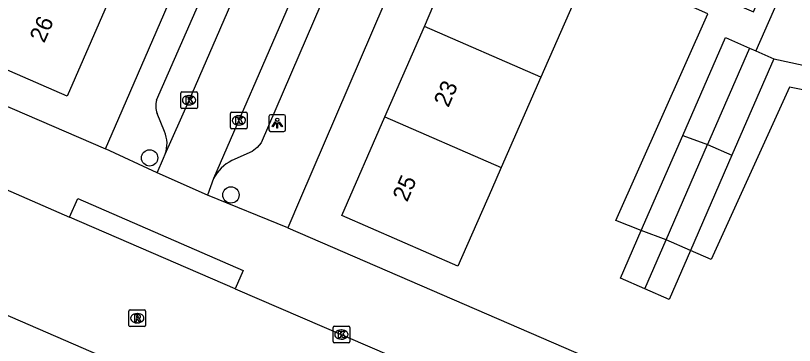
# Model space of a CAD drawing. Extents: x 162812 to 163818, y 381639 to 382470.
# Drawn here: x 163306.17 to 163352.9, y 381979.54 to 381999.34 of the extents above; entities that cross this region are included whole.
import ezdxf

# ---------------------------------------------------------------- set-up
doc = ezdxf.new("R2010")
doc.units = 0
for name, color, linetype in [('IMGEO_Boom', 7, 'Continuous'), ('IMGEO_Kolk', 7, 'Continuous'), ('IMGEO_Lichtpunt', 7, 'Continuous'), ('IMGEO_Pand', 7, 'Continuous'), ('IMGEO_Pand_nummerreeks', 7, 'Continuous'), ('IMGEO_Rijbaan_lokaal_open', 7, 'Continuous'), ('IMGEO_Rioolput', 7, 'Continuous'), ('IMGEO_Voetpad_open', 7, 'Continuous')]:
    doc.layers.add(name, color=color, linetype=linetype)

msp = doc.modelspace()

# ---------------------------------------------------------------- linework, layer by layer
at = {"layer": 'IMGEO_Boom'}
for centre in [(163314.211, 381990.798), (163319.092, 381988.573)]:
    msp.add_circle(centre, 0.489, dxfattribs=at)
at = {"layer": 'IMGEO_Kolk'}
for p, q in [((163316.079, 381993.83), (163316.079, 381994.682)), ((163316.154, 381994.756), (163317.006, 381994.756)), ((163317.08, 381994.682), (163317.08, 381993.83)), ((163316.567, 381994.536), (163316.592, 381994.536)), ((163317.006, 381993.756), (163316.154, 381993.756)), ((163316.59, 381993.976), (163316.565, 381993.976)), ((163319.065, 381992.616), (163319.065, 381993.468)), ((163319.14, 381993.542), (163319.992, 381993.542)), ((163319.553, 381993.322), (163319.578, 381993.322)), ((163320.066, 381993.468), (163320.066, 381992.616)), ((163319.576, 381992.762), (163319.551, 381992.762)), ((163319.992, 381992.542), (163319.14, 381992.542)), ((163325.218, 381979.77), (163325.218, 381980.622)), ((163325.293, 381980.696), (163326.145, 381980.696)), ((163326.219, 381980.622), (163326.219, 381979.77)), ((163325.706, 381980.476), (163325.731, 381980.476)), ((163326.145, 381979.696), (163325.293, 381979.696)), ((163325.729, 381979.916), (163325.704, 381979.916))]:
    msp.add_line(p, q, dxfattribs=at)
for points in [[(163316.079, 381993.83), (163316.079, 381994.682)], [(163316.154, 381994.756), (163317.006, 381994.756)], [(163317.08, 381994.682), (163317.08, 381993.83)], [(163316.4, 381994.456), (163316.523, 381994.456), (163316.523, 381994.305), (163316.653, 381994.456), (163316.817, 381994.456), (163316.671, 381994.305), (163316.824, 381994.056), (163316.672, 381994.056), (163316.587, 381994.22), (163316.523, 381994.153), (163316.523, 381994.056), (163316.4, 381994.056), (163316.4, 381994.456)], [(163317.006, 381993.756), (163316.154, 381993.756)], [(163319.065, 381992.616), (163319.065, 381993.468)], [(163319.14, 381993.542), (163319.992, 381993.542)], [(163319.386, 381993.242), (163319.509, 381993.242), (163319.509, 381993.091), (163319.639, 381993.242), (163319.803, 381993.242), (163319.657, 381993.091), (163319.81, 381992.842), (163319.658, 381992.842), (163319.573, 381993.006), (163319.509, 381992.939), (163319.509, 381992.842), (163319.386, 381992.842), (163319.386, 381993.242)], [(163320.066, 381993.468), (163320.066, 381992.616)], [(163319.992, 381992.542), (163319.14, 381992.542)], [(163325.218, 381979.77), (163325.218, 381980.622)], [(163325.293, 381980.696), (163326.145, 381980.696)], [(163326.219, 381980.622), (163326.219, 381979.77)], [(163325.539, 381980.396), (163325.662, 381980.396), (163325.662, 381980.245), (163325.792, 381980.396), (163325.956, 381980.396), (163325.81, 381980.245), (163325.963, 381979.996), (163325.811, 381979.996), (163325.726, 381980.16), (163325.662, 381980.093), (163325.662, 381979.996), (163325.539, 381979.996), (163325.539, 381980.396)], [(163326.145, 381979.696), (163325.293, 381979.696)]]:
    msp.add_lwpolyline(points, dxfattribs=at)
for centre, start, end in [((163316.156, 381994.68), 91.552, 178.448), ((163316.156, 381994.68), 91.552, 178.448), ((163317.004, 381994.68), 1.552, 88.448), ((163317.004, 381994.68), 1.552, 88.448), ((163316.156, 381993.832), 181.552, 268.448), ((163316.156, 381993.832), 181.552, 268.448), ((163317.004, 381993.832), 271.552, 358.448), ((163317.004, 381993.832), 271.552, 358.448), ((163319.142, 381993.466), 91.552, 178.448), ((163319.142, 381993.466), 91.552, 178.448), ((163319.99, 381993.466), 1.552, 88.448), ((163319.99, 381993.466), 1.552, 88.448), ((163319.142, 381992.618), 181.552, 268.448), ((163319.142, 381992.618), 181.552, 268.448), ((163319.99, 381992.618), 271.552, 358.448), ((163319.99, 381992.618), 271.552, 358.448), ((163325.295, 381980.62), 91.552, 178.448), ((163325.295, 381980.62), 91.552, 178.448), ((163326.143, 381980.62), 1.552, 88.448), ((163326.143, 381980.62), 1.552, 88.448), ((163325.295, 381979.772), 181.552, 268.448), ((163325.295, 381979.772), 181.552, 268.448), ((163326.143, 381979.772), 271.552, 358.448), ((163326.143, 381979.772), 271.552, 358.448)]:
    msp.add_arc(centre, 0.0765, start, end, dxfattribs=at)
for centre, major_axis, ratio, start_param, end_param in [((163316.566, 381994.256), (-0.387, 0.002), 0.722429, 4.712389, 7.853982), ((163316.591, 381994.256), (-0.39, 0.002), 0.717154, 1.570796, 4.712389), ((163319.552, 381993.042), (-0.387, 0.002), 0.722429, 4.712389, 7.853982), ((163319.577, 381993.042), (-0.39, 0.002), 0.717154, 1.570796, 4.712389), ((163325.705, 381980.196), (-0.387, 0.002), 0.722429, 4.712389, 7.853982), ((163325.73, 381980.196), (-0.39, 0.002), 0.717154, 1.570796, 4.712389)]:
    msp.add_ellipse(centre, major_axis=major_axis, ratio=ratio, start_param=start_param, end_param=end_param, dxfattribs=at)
at = {"layer": 'IMGEO_Lichtpunt'}
for p, q in [((163321.369, 381993.288), (163321.369, 381992.481)), ((163321.369, 381993.288), (163321.369, 381992.481)), ((163322.271, 381993.383), (163321.463, 381993.383)), ((163322.271, 381993.383), (163321.463, 381993.383)), ((163322.365, 381992.481), (163322.365, 381993.288)), ((163322.365, 381992.481), (163322.365, 381993.288)), ((163321.463, 381992.387), (163322.271, 381992.387)), ((163321.463, 381992.387), (163322.271, 381992.387))]:
    msp.add_line(p, q, dxfattribs=at)
for points in [[(163321.743, 381992.952), (163321.782, 381992.924), (163321.594, 381992.662), (163321.556, 381992.689), (163321.743, 381992.952)], [(163321.845, 381992.904), (163321.892, 381992.904), (163321.892, 381992.582), (163321.845, 381992.582), (163321.845, 381992.904)], [(163321.955, 381992.924), (163321.993, 381992.951), (163322.18, 381992.689), (163322.141, 381992.661), (163321.955, 381992.924)]]:
    msp.add_lwpolyline(points, dxfattribs=at)
msp.add_circle((163321.868, 381993.086), 0.0994, dxfattribs=at)
for centre, start, end in [((163321.463, 381993.288), 90, 180), ((163321.463, 381993.288), 90, 180), ((163322.271, 381993.288), 0, 90), ((163322.271, 381993.288), 0, 90), ((163321.463, 381992.481), 180, 270), ((163321.463, 381992.481), 180, 270), ((163322.271, 381992.481), 270, 0), ((163322.271, 381992.481), 270, 360)]:
    msp.add_arc(centre, 0.0946, start, end, dxfattribs=at)
at = {"layer": 'IMGEO_Pand'}
for points in [[(163330.693, 381998.683), (163331.267, 382000), (163333.309, 382004.685), (163337.893, 382002.688), (163340.308, 382001.635), (163339.592, 382000), (163337.68, 381995.637)], [(163311.787, 382000.301), (163311.656, 382000), (163309.265, 381994.503), (163302.357, 381997.497), (163303.456, 382000), (163304.352, 382002.041), (163304.898, 382003.297)], [(163328.326, 381993.253), (163330.693, 381998.683)], [(163337.68, 381995.637), (163330.693, 381998.683)], [(163346.195, 381992.141), (163348.752, 381998.017), (163350.208, 381997.383)], [(163350.208, 381997.383), (163347.69, 381991.595)], [(163350.208, 381997.383), (163350.573, 381997.224)], [(163350.573, 381997.224), (163351.667, 381996.748)], [(163351.667, 381996.748), (163349.146, 381990.955)], [(163337.68, 381995.637), (163335.303, 381990.211)], [(163335.303, 381990.211), (163334.718, 381988.877), (163332.71, 381984.297), (163325.745, 381987.334), (163328.326, 381993.253)], [(163328.326, 381993.253), (163335.303, 381990.211)], [(163343.709, 381986.429), (163346.195, 381992.141)], [(163346.195, 381992.141), (163347.69, 381991.595)], [(163345.205, 381985.883), (163347.69, 381991.595)], [(163347.69, 381991.595), (163349.146, 381990.955)], [(163349.146, 381990.955), (163346.66, 381985.243)], [(163343.921, 381982.934), (163342.464, 381983.568), (163343.709, 381986.429)], [(163345.205, 381985.883), (163343.709, 381986.429)], [(163343.921, 381982.934), (163345.205, 381985.883)], [(163346.66, 381985.243), (163345.205, 381985.883)], [(163346.66, 381985.243), (163345.379, 381982.299), (163343.921, 381982.934)]]:
    msp.add_lwpolyline(points, dxfattribs=at)
at = {"layer": 'IMGEO_Rijbaan_lokaal_open'}
for points in [[(163331.738, 382021.158), (163322.577, 382000), (163318.052, 381989.55)], [(163315.149, 381991.029), (163316.562, 381994.209), (163319.078, 382000), (163321.729, 382006.103), (163323.733, 382010.699)], [(163300.295, 381991.223), (163309.414, 381987.243)], [(163314.664, 381989.892), (163315.04, 381990.784), (163315.149, 381991.029)], [(163317.691, 381988.56), (163314.664, 381989.892)], [(163318.052, 381989.55), (163317.691, 381988.56)], [(163319.351, 381982.939), (163309.414, 381987.243)], [(163331.307, 381970.219), (163302.214, 381982.84), (163298.707, 381984.363), (163297.541, 381984.881)], [(163319.351, 381982.939), (163334.063, 381976.602)]]:
    msp.add_lwpolyline(points, dxfattribs=at)
at = {"layer": 'IMGEO_Rioolput'}
for p, q in [((163312.969, 381980.744), (163312.969, 381981.596)), ((163313.044, 381981.67), (163313.896, 381981.67)), ((163313.97, 381981.596), (163313.97, 381980.744)), ((163313.457, 381981.45), (163313.482, 381981.45)), ((163313.896, 381980.67), (163313.044, 381980.67)), ((163313.48, 381980.89), (163313.455, 381980.89))]:
    msp.add_line(p, q, dxfattribs=at)
for points in [[(163312.969, 381980.744), (163312.969, 381981.596)], [(163313.044, 381981.67), (163313.896, 381981.67)], [(163313.97, 381981.596), (163313.97, 381980.744)], [(163313.558, 381981.368), (163313.306, 381981.37), (163313.306, 381980.97)], [(163313.306, 381980.97), (163313.43, 381980.97), (163313.43, 381981.132), (163313.441, 381981.132)], [(163313.484, 381981.289), (163313.43, 381981.289), (163313.43, 381981.208)], [(163313.43, 381981.208), (163313.482, 381981.208)], [(163313.488, 381981.103), (163313.559, 381980.97), (163313.699, 381980.97), (163313.634, 381981.096)], [(163313.896, 381980.67), (163313.044, 381980.67)]]:
    msp.add_lwpolyline(points, dxfattribs=at)
for centre, radius, start, end in [((163313.046, 381981.594), 0.0765, 91.552, 178.448), ((163313.046, 381981.594), 0.0765, 91.552, 178.448), ((163313.894, 381981.594), 0.0765, 1.552, 88.448), ((163313.894, 381981.594), 0.0765, 1.552, 88.448), ((163313.44, 381981.079), 0.0533, 26.0293, 88.6989), ((163313.466, 381981.397), 0.19, 274.7715, 282.9687), ((163313.49, 381981.193), 0.0964, 77.0061, 93.1865), ((163313.504, 381981.25), 0.0378, 276.6634, 79.6772), ((163313.557, 381981.258), 0.109, 350.3612, 89.416), ((163313.555, 381981.258), 0.112, 277.5842, 350.9817), ((163313.539, 381981.043), 0.108, 29.5134, 73.7905), ((163313.046, 381980.746), 0.0765, 181.552, 268.448), ((163313.046, 381980.746), 0.0765, 181.552, 268.448), ((163313.894, 381980.746), 0.0765, 271.552, 358.448), ((163313.894, 381980.746), 0.0765, 271.552, 358.448)]:
    msp.add_arc(centre, radius, start, end, dxfattribs=at)
for centre, major_axis, ratio, start_param, end_param in [((163313.456, 381981.17), (-0.387, 0.002), 0.722429, 4.712389, 7.853982), ((163313.481, 381981.17), (-0.39, 0.002), 0.717154, 1.570796, 4.712389)]:
    msp.add_ellipse(centre, major_axis=major_axis, ratio=ratio, start_param=start_param, end_param=end_param, dxfattribs=at)
at = {"layer": 'IMGEO_Voetpad_open'}
for points in [[(163331.551, 382007.665), (163350.436, 381999.565), (163361.097, 382024.652), (163362.402, 382024.064), (163350.573, 381997.224)], [(163311.571, 381991.346), (163312.362, 381993.172), (163315.321, 382000), (163320.27, 382011.419)], [(163271.449, 382008.655), (163291.511, 382000), (163311.571, 381991.346)], [(163314.63, 381994.261), (163317.138, 382000), (163320.889, 382008.583)], [(163326.461, 382007.544), (163326.947, 382006.371), (163326.975, 382006.022), (163326.904, 382005.61), (163324.487, 382000), (163320.911, 381991.698), (163320.672, 381991.422), (163320.362, 381991.187), (163319.153, 381990.64)], [(163331.175, 382006.79), (163328.258, 382000), (163323.267, 381988.382), (163322.499, 381986.595)], [(163343.709, 381986.429), (163342.173, 381987.038), (163347.701, 381999.452), (163331.175, 382006.79)], [(163351.667, 381996.748), (163362.222, 381994.469), (163371.684, 381990.354)], [(163371.268, 381989.41), (163362.95, 381992.97), (163352.594, 381995.034), (163347.904, 381984.689), (163346.66, 381985.243)], [(163315.109, 381992.372), (163314.663, 381993.47)], [(163314.664, 381989.892), (163311.571, 381991.346)], [(163322.499, 381986.595), (163317.691, 381988.56)], [(163309.414, 381987.243), (163309.902, 381988.367), (163319.822, 381984.046), (163319.351, 381982.939)], [(163322.499, 381986.595), (163361.532, 381969.699), (163362.423, 381969.31)]]:
    msp.add_lwpolyline(points, dxfattribs=at)
for centre, radius, start, end in [((163315.705, 381993.91), 1.131, 161.8996, 202.8783), ((163313.417, 381991.65), 1.84, 340.2878, 23.1242), ((163320.148, 381988.534), 2.329, 115.2879, 154.1368)]:
    msp.add_arc(centre, radius, start, end, dxfattribs=at)

# ---------------------------------------------------------------- texts
at = {"layer": 'IMGEO_Pand_nummerreeks'}
for s, rotation, p in [('26', 66.4924, (163307.886, 381997.65)), ('23', 66.4435, (163332.132, 381993.778)), ('25', 66.4435, (163329.658, 381988.103))]:
    msp.add_text(s, height=1, rotation=rotation, dxfattribs=at).set_placement(p)

doc.saveas('drawing.dxf')
